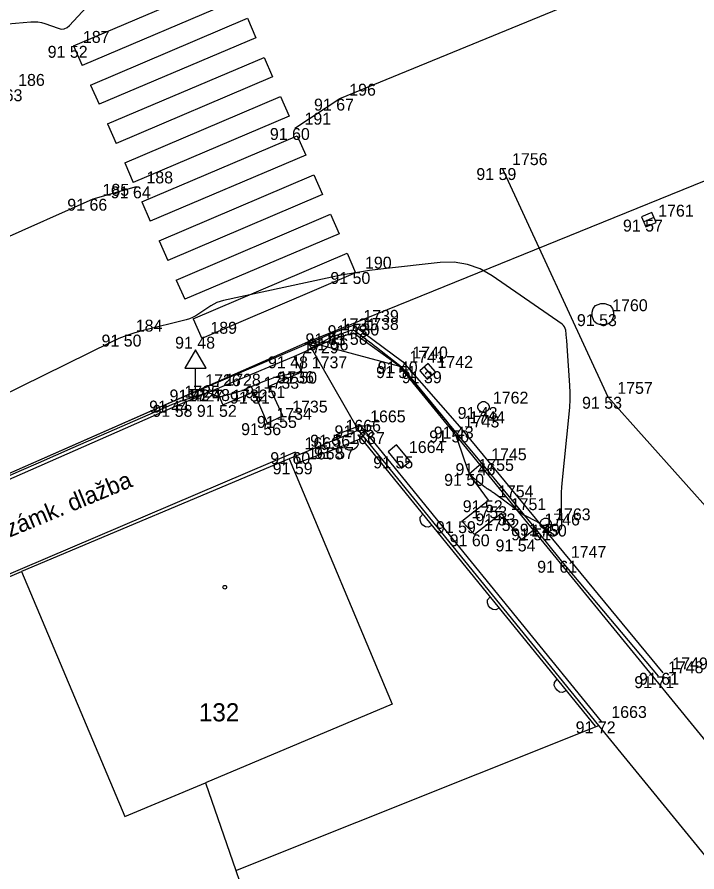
# Model space of a CAD drawing. Extents: x -711081 to -709338, y -1025122 to -1024092.
# Drawn here: x -710829.62 to -710813.67, y -1024973.61 to -1024953.55 of the extents above; entities that cross this region are included whole.
import ezdxf

# ---------------------------------------------------------------- set-up
doc = ezdxf.new("R2010")
doc.units = 0
for name, color, linetype in [('Ex_Minor Contours', 7, 'Continuous'), ('Z_body', 7, 'Continuous'), ('Z_body_cisla', 7, 'Continuous'), ('Z_body_vysky_redukovane', 7, 'Continuous'), ('Z_budova', 7, 'Continuous'), ('Z_dopravni_znacky', 7, 'Continuous'), ('Z_katastr_cisla_stavebni', 7, 'Continuous'), ('Z_katastr_hranice', 7, 'Continuous'), ('Z_katastr_vnitrni_kresba', 7, 'Continuous'), ('Z_katastr_znacky_budov', 7, 'Continuous'), ('Z_komunikace', 7, 'Continuous'), ('Z_komunikace_osa', 7, 'Continuous'), ('Z_obruba', 7, 'Continuous'), ('Z_pilire', 7, 'Continuous'), ('Z_ploty', 7, 'Continuous'), ('Z_ploty_znacky', 7, 'Continuous'), ('Z_popisy', 7, 'Continuous'), ('Z_rozhranni', 7, 'Continuous'), ('Z_site_kanalizace_znaky', 7, 'Continuous'), ('Z_site_vodovod_znaky', 7, 'Continuous'), ('Z_vdz12_prerusovana', 7, 'Continuous'), ('Z_vdz_prechod', 7, 'Continuous'), ('Z_vstupy', 7, 'Continuous')]:
    doc.layers.add(name, color=color, linetype=linetype)

# ---------------------------------------------------------------- blocks, each defined once
blk = doc.blocks.new('POINT_DISPLAY')
blk.add_line((0, 0), (0, 0))
blk = doc.blocks.new('Z666')
for p, q in [((-0.25, 0.13), (-0.25, -0.13)), ((0.25, 0.13), (-0.25, 0.13)), ((0.25, -0.13), (0.25, 0.13)), ((-0.25, -0.13), (0.25, -0.13))]:
    blk.add_line(p, q)
blk = doc.blocks.new('Z216')
for p, q in [((-0.17, 0), (-0.15, 0.1)), ((-0.15, 0.1), (-0.1, 0.15)), ((-0.1, 0.15), (-0.03, 0.17)), ((-0.03, 0.17), (0.03, 0.17)), ((0.03, 0.17), (0.1, 0.15)), ((0.1, 0.15), (0.15, 0.1)), ((0.15, 0.1), (0.17, 0))]:
    blk.add_line(p, q)
blk = doc.blocks.new('Z614')
for p, q in [((-0.13, 0.03), (-0.1, 0.08)), ((-0.13, -0.03), (-0.13, 0.03)), ((-0.1, 0.08), (-0.08, 0.1)), ((-0.08, 0.1), (-0.03, 0.13)), ((-0.03, 0.13), (0.03, 0.13)), ((0.03, 0.13), (0.08, 0.1)), ((0.08, 0.1), (0.1, 0.08)), ((0.1, 0.08), (0.13, 0.03)), ((0.13, 0.03), (0.13, -0.03)), ((-0.1, -0.08), (-0.13, -0.03)), ((-0.08, -0.1), (-0.1, -0.08)), ((-0.03, -0.13), (-0.08, -0.1)), ((0.03, -0.13), (-0.03, -0.13)), ((0.08, -0.1), (0.03, -0.13)), ((0.1, -0.08), (0.08, -0.1)), ((0.13, -0.03), (0.1, -0.08))]:
    blk.add_line(p, q)
blk = doc.blocks.new('Z620')
for p, q in [((-0.17, 0.2), (-0.05, 0.25)), ((-0.05, 0.25), (0.05, 0.25)), ((0.05, 0.25), (0.17, 0.2)), ((-0.25, 0.05), (-0.23, 0.13)), ((-0.25, -0.05), (-0.25, 0.05)), ((-0.23, 0.13), (-0.17, 0.2)), ((0.17, 0.2), (0.23, 0.13)), ((0.23, 0.13), (0.25, 0.05)), ((0.25, 0.05), (0.25, -0.05)), ((-0.2, -0.17), (-0.25, -0.05)), ((-0.13, -0.23), (-0.2, -0.17)), ((0.2, -0.17), (0.13, -0.23)), ((0.25, -0.05), (0.2, -0.17)), ((-0.05, -0.25), (-0.13, -0.23)), ((0.05, -0.25), (-0.05, -0.25)), ((0.13, -0.23), (0.05, -0.25))]:
    blk.add_line(p, q)
blk = doc.blocks.new('Z46260')
for p, q in [((0.13, 0.13), (-0.13, 0.13)), ((-0.13, 0.13), (-0.13, -0.13)), ((0.13, 0), (-0.13, 0)), ((0.13, -0.13), (0.13, 0.13)), ((-0.13, -0.13), (0.13, -0.13))]:
    blk.add_line(p, q)
blk = doc.blocks.new('Z527')
for p, q in [((0, 0.93), (-0.25, 0.5)), ((0.25, 0.5), (0, 0.93)), ((-0.25, 0.5), (0.25, 0.5)), ((0, 0), (0, 0.5)), ((-0.13, 0), (0.13, 0))]:
    blk.add_line(p, q)

msp = doc.modelspace()

# ---------------------------------------------------------------- linework, layer by layer
at = {"layer": 'Ex_Minor Contours'}
for points in [[(-710830.02, -1024953.722), (-710829.3, -1024953.657), (-710829.218, -1024953.654), (-710829.136, -1024953.659), (-710829.056, -1024953.674), (-710828.977, -1024953.697), (-710828.664, -1024953.808), (-710828.588, -1024953.825), (-710828.518, -1024953.819), (-710828.453, -1024953.791), (-710828.394, -1024953.741), (-710826.978, -1024952.211)], [(-710829.929, -1024964.363), (-710829.525, -1024964.185), (-710829.121, -1024964.008), (-710828.717, -1024963.831), (-710828.312, -1024963.654), (-710826.066, -1024962.672), (-710825.975, -1024962.633), (-710825.884, -1024962.598), (-710825.792, -1024962.564), (-710825.698, -1024962.533), (-710825.202, -1024962.375), (-710825.169, -1024962.368), (-710825.137, -1024962.366), (-710825.104, -1024962.371), (-710825.072, -1024962.382), (-710824.944, -1024962.437), (-710824.912, -1024962.448), (-710824.879, -1024962.453), (-710824.846, -1024962.453), (-710824.813, -1024962.446), (-710824.495, -1024962.356), (-710824.431, -1024962.337), (-710824.368, -1024962.316), (-710824.306, -1024962.293), (-710824.244, -1024962.268), (-710823.815, -1024962.088), (-710823.786, -1024962.076), (-710823.756, -1024962.064), (-710823.727, -1024962.053), (-710823.697, -1024962.042), (-710823.577, -1024961.998), (-710823.546, -1024961.988), (-710823.516, -1024961.979), (-710823.485, -1024961.971), (-710823.454, -1024961.965), (-710823.055, -1024961.891), (-710823.004, -1024961.875), (-710822.966, -1024961.846), (-710822.941, -1024961.806), (-710822.928, -1024961.754), (-710822.904, -1024961.521), (-710822.893, -1024961.467), (-710822.87, -1024961.42), (-710822.836, -1024961.381), (-710822.79, -1024961.349), (-710822.268, -1024961.065), (-710822.24, -1024961.05), (-710822.211, -1024961.038), (-710822.182, -1024961.027), (-710822.152, -1024961.017), (-710822.031, -1024960.982), (-710822, -1024960.973), (-710821.97, -1024960.964), (-710821.94, -1024960.954), (-710821.911, -1024960.943), (-710821.79, -1024960.899), (-710821.761, -1024960.892), (-710821.732, -1024960.892), (-710821.705, -1024960.9), (-710821.68, -1024960.916), (-710821.407, -1024961.128), (-710821.353, -1024961.169), (-710821.299, -1024961.211), (-710821.245, -1024961.253), (-710821.191, -1024961.295), (-710820.684, -1024961.691), (-710820.66, -1024961.711), (-710820.636, -1024961.732), (-710820.614, -1024961.754), (-710820.592, -1024961.777), (-710820.507, -1024961.871), (-710820.486, -1024961.894), (-710820.466, -1024961.918), (-710820.445, -1024961.942), (-710820.425, -1024961.966), (-710819.541, -1024963.042), (-710819.461, -1024963.149), (-710819.391, -1024963.262), (-710819.331, -1024963.38), (-710819.283, -1024963.505), (-710819.062, -1024964.147), (-710819.037, -1024964.206), (-710819.005, -1024964.26), (-710818.966, -1024964.309), (-710818.919, -1024964.353), (-710818.652, -1024964.571), (-710818.634, -1024964.585), (-710818.616, -1024964.599), (-710818.597, -1024964.611), (-710818.578, -1024964.624), (-710818.5, -1024964.671), (-710818.481, -1024964.683), (-710818.462, -1024964.695), (-710818.443, -1024964.708), (-710818.425, -1024964.721), (-710817.728, -1024965.239), (-710817.725, -1024965.241), (-710817.722, -1024965.243), (-710817.718, -1024965.245), (-710817.714, -1024965.246), (-710817.699, -1024965.249), (-710817.691, -1024965.252), (-710817.684, -1024965.255), (-710817.462, -1024965.369), (-710817.424, -1024965.389), (-710817.388, -1024965.412), (-710817.352, -1024965.436), (-710817.319, -1024965.462), (-710817.038, -1024965.693), (-710817.015, -1024965.707), (-710816.993, -1024965.71), (-710816.972, -1024965.702), (-710816.953, -1024965.683), (-710816.877, -1024965.586), (-710816.861, -1024965.561), (-710816.849, -1024965.534), (-710816.842, -1024965.506), (-710816.84, -1024965.476), (-710816.851, -1024964.906), (-710816.851, -1024964.8), (-710816.849, -1024964.695), (-710816.843, -1024964.59), (-710816.834, -1024964.485), (-710816.67, -1024962.87), (-710816.657, -1024962.701), (-710816.65, -1024962.532), (-710816.65, -1024962.362), (-710816.657, -1024962.193), (-710816.714, -1024961.266), (-710816.717, -1024961.22), (-710816.721, -1024961.174), (-710816.725, -1024961.128), (-710816.73, -1024961.082), (-710816.751, -1024960.899), (-710816.76, -1024960.855), (-710816.777, -1024960.817), (-710816.803, -1024960.783), (-710816.837, -1024960.755), (-710818.477, -1024959.618), (-710818.759, -1024959.456), (-710819.056, -1024959.35), (-710819.368, -1024959.302), (-710819.693, -1024959.31), (-710821.024, -1024959.457), (-710821.356, -1024959.498), (-710821.687, -1024959.547), (-710822.017, -1024959.605), (-710822.345, -1024959.672), (-710824.78, -1024960.198), (-710824.86, -1024960.219), (-710824.937, -1024960.248), (-710825.011, -1024960.284), (-710825.082, -1024960.327), (-710825.36, -1024960.515), (-710825.431, -1024960.559), (-710825.505, -1024960.595), (-710825.582, -1024960.626), (-710825.661, -1024960.649), (-710826.67, -1024960.902), (-710826.863, -1024960.956), (-710827.053, -1024961.02), (-710827.239, -1024961.094), (-710827.421, -1024961.178), (-710834.824, -1024964.828)]]:
    msp.add_lwpolyline(points, dxfattribs=at)
at = {"layer": 'Z_budova'}
for p, q in [((-710823.1, -1024963.76), (-710834.55, -1024968.64)), ((-710823.02, -1024964), (-710823.1, -1024963.76))]:
    msp.add_line(p, q, dxfattribs=at)
at = {"layer": 'Z_katastr_hranice'}
for p, q in [((-710822.8, -1024961.17), (-710811.82, -1024956.71)), ((-710835.15, -1024966.61), (-710822.8, -1024961.17)), ((-710821.61, -1024963.24), (-710822.8, -1024961.17)), ((-710821.61, -1024963.24), (-710823.24, -1024963.92)), ((-710815.97, -1024970.18), (-710821.61, -1024963.24)), ((-710823.24, -1024963.92), (-710829.52, -1024966.56)), ((-710834.54, -1024968.72), (-710829.52, -1024966.56)), ((-710829.52, -1024966.56), (-710827.1, -1024972.31)), ((-710824.49, -1024973.58), (-710815.97, -1024970.18)), ((-710811.22, -1024976), (-710815.97, -1024970.18)), ((-710827.1, -1024972.31), (-710825.2, -1024971.52)), ((-710825.2, -1024971.52), (-710824.49, -1024973.58)), ((-710824.49, -1024973.58), (-710819.99, -1024986.65))]:
    msp.add_line(p, q, dxfattribs=at)
at = {"layer": 'Z_katastr_vnitrni_kresba'}
for p, q in [((-710820.64, -1024961.75), (-710822.8, -1024961.17)), ((-710781.895, -1025009.235), (-710820.64, -1024961.75)), ((-710823.24, -1024963.92), (-710820.82, -1024969.68)), ((-710820.82, -1024969.68), (-710825.2, -1024971.52))]:
    msp.add_line(p, q, dxfattribs=at)
at = {"layer": 'Z_katastr_znacky_budov'}
msp.add_circle((-710824.752, -1024966.93), 0.0437, dxfattribs=at)
at = {"layer": 'Z_komunikace'}
for p, q in [((-710822.25, -1024960.97), (-710821.73, -1024960.78)), ((-710821.73, -1024960.78), (-710820.58, -1024961.63)), ((-710825.92, -1024962.55), (-710822.25, -1024960.97)), ((-710820.58, -1024961.63), (-710819.24, -1024963.16)), ((-710835.07, -1024966.56), (-710825.92, -1024962.55)), ((-710819.24, -1024963.16), (-710814.47, -1024968.94))]:
    msp.add_line(p, q, dxfattribs=at)
at = {"layer": 'Z_komunikace_osa'}
for p, q in [((-710823.11, -1024956.15), (-710822.05, -1024955.46)), ((-710818.24, -1024957.09), (-710815.76, -1024962.46)), ((-710827.84, -1024957.81), (-710826.82, -1024957.52)), ((-710836.8, -1024961.81), (-710827.84, -1024957.81)), ((-710815.76, -1024962.46), (-710811.89, -1024966.8))]:
    msp.add_line(p, q, dxfattribs=at)
at = {"layer": 'Z_obruba'}
for p, q in [((-710823.13, -1024961.51), (-710822.18, -1024961.09)), ((-710822.18, -1024961.09), (-710821.73, -1024960.96)), ((-710821.73, -1024960.96), (-710820.64, -1024961.74)), ((-710824.96, -1024962.28), (-710823.13, -1024961.51)), ((-710820.64, -1024961.74), (-710819.37, -1024963.25)), ((-710825.84, -1024962.65), (-710824.96, -1024962.28)), ((-710834.99, -1024966.68), (-710825.84, -1024962.65)), ((-710819.37, -1024963.25), (-710818.73, -1024964.02)), ((-710818.73, -1024964.02), (-710817.47, -1024965.55)), ((-710817.47, -1024965.55), (-710816.86, -1024966.31)), ((-710816.86, -1024966.31), (-710814.58, -1024969.02))]:
    msp.add_line(p, q, dxfattribs=at)
at = {"layer": 'Z_ploty'}
for p, q in [((-710821.57, -1024963.13), (-710822.14, -1024963.35)), ((-710815.91, -1024970.08), (-710821.57, -1024963.13)), ((-710822.14, -1024963.35), (-710822.05, -1024963.64)), ((-710821.54, -1024963.44), (-710822.05, -1024963.64)), ((-710816.05, -1024970.19), (-710821.54, -1024963.44))]:
    msp.add_line(p, q, dxfattribs=at)
at = {"layer": 'Z_rozhranni'}
for p, q in [((-710823.13, -1024961.51), (-710822.94, -1024961.87)), ((-710823.71, -1024962.21), (-710822.94, -1024961.87)), ((-710824.96, -1024962.28), (-710824.8, -1024962.65)), ((-710824.8, -1024962.65), (-710824.07, -1024962.34)), ((-710824.07, -1024962.34), (-710823.76, -1024963.08)), ((-710823.39, -1024962.91), (-710823.71, -1024962.21)), ((-710823.76, -1024963.08), (-710823.39, -1024962.91)), ((-710819.02, -1024964.27), (-710818.73, -1024964.02)), ((-710818.56, -1024964.89), (-710819.02, -1024964.27)), ((-710819.19, -1024965.38), (-710818.56, -1024964.89)), ((-710818.26, -1024965.2), (-710818.89, -1024965.69)), ((-710817.79, -1024965.81), (-710818.26, -1024965.2)), ((-710818.89, -1024965.69), (-710819.19, -1024965.38)), ((-710817.79, -1024965.81), (-710817.47, -1024965.55))]:
    msp.add_line(p, q, dxfattribs=at)
at = {"layer": 'Z_vdz12_prerusovana'}
msp.add_line((-710822.05, -1024955.46), (-710810.93, -1024950.88), dxfattribs=at)
at = {"layer": 'Z_vdz_prechod'}
for p, q in [((-710828.3, -1024954.22), (-710824.61, -1024952.65)), ((-710824.41, -1024953.11), (-710828.1, -1024954.68)), ((-710827.9, -1024955.14), (-710824.22, -1024953.57)), ((-710824.22, -1024953.57), (-710824.02, -1024954.03)), ((-710824.02, -1024954.03), (-710827.7, -1024955.59)), ((-710828.3, -1024954.22), (-710828.1, -1024954.68)), ((-710827.5, -1024956.05), (-710823.83, -1024954.49)), ((-710823.83, -1024954.49), (-710823.63, -1024954.95)), ((-710823.63, -1024954.95), (-710827.3, -1024956.51)), ((-710827.9, -1024955.14), (-710827.7, -1024955.59)), ((-710827.1, -1024956.97), (-710823.44, -1024955.41)), ((-710823.44, -1024955.41), (-710823.24, -1024955.87)), ((-710823.24, -1024955.87), (-710826.9, -1024957.43)), ((-710827.5, -1024956.05), (-710827.3, -1024956.51)), ((-710826.7, -1024957.88), (-710823.05, -1024956.33)), ((-710823.05, -1024956.33), (-710822.85, -1024956.79)), ((-710822.85, -1024956.79), (-710826.5, -1024958.34)), ((-710827.1, -1024956.97), (-710826.9, -1024957.43)), ((-710826.29, -1024958.8), (-710822.66, -1024957.25)), ((-710822.66, -1024957.25), (-710822.46, -1024957.71)), ((-710822.46, -1024957.71), (-710826.09, -1024959.26)), ((-710826.7, -1024957.88), (-710826.5, -1024958.34)), ((-710825.89, -1024959.72), (-710822.27, -1024958.17)), ((-710822.27, -1024958.17), (-710822.07, -1024958.63)), ((-710822.07, -1024958.63), (-710825.69, -1024960.17)), ((-710826.29, -1024958.8), (-710826.09, -1024959.26)), ((-710825.49, -1024960.63), (-710821.88, -1024959.09)), ((-710821.88, -1024959.09), (-710821.68, -1024959.55)), ((-710821.68, -1024959.55), (-710825.29, -1024961.09)), ((-710825.89, -1024959.72), (-710825.69, -1024960.17)), ((-710825.49, -1024960.63), (-710825.29, -1024961.09))]:
    msp.add_line(p, q, dxfattribs=at)
at = {"layer": 'Z_vstupy'}
msp.add_line((-710823.02, -1024964), (-710822.05, -1024963.64), dxfattribs=at)

# ---------------------------------------------------------------- block references
at = {"layer": 'Z_body'}
for p in [(-710828.3, -1024954.22), (-710822.05, -1024955.46), (-710823.11, -1024956.15), (-710818.24, -1024957.09), (-710826.82, -1024957.52), (-710827.84, -1024957.81), (-710814.8, -1024958.3), (-710821.69, -1024959.53), (-710815.88, -1024960.52), (-710821.73, -1024960.78), (-710827.06, -1024961), (-710825.31, -1024961.05), (-710822.25, -1024960.97), (-710822.18, -1024961.09), (-710821.73, -1024960.96), (-710823.13, -1024961.51), (-710820.64, -1024961.74), (-710820.58, -1024961.63), (-710822.94, -1024961.87), (-710819.99, -1024961.86), (-710825.44, -1024962.29), (-710824.96, -1024962.28), (-710824.07, -1024962.34), (-710823.71, -1024962.21), (-710825.92, -1024962.55), (-710815.76, -1024962.46), (-710825.84, -1024962.65), (-710824.8, -1024962.65), (-710818.68, -1024962.7), (-710823.39, -1024962.91), (-710823.76, -1024963.08), (-710821.57, -1024963.13), (-710819.24, -1024963.16), (-710822.14, -1024963.35), (-710819.37, -1024963.25), (-710823.1, -1024963.76), (-710822.05, -1024963.64), (-710820.66, -1024963.86), (-710823.02, -1024964), (-710818.73, -1024964.02), (-710819.02, -1024964.27), (-710818.56, -1024964.89), (-710818.26, -1024965.2), (-710819.19, -1024965.38), (-710817.47, -1024965.55), (-710817.22, -1024965.44), (-710818.89, -1024965.69), (-710817.79, -1024965.81), (-710816.86, -1024966.31), (-710814.47, -1024968.94), (-710814.58, -1024969.02), (-710815.91, -1024970.08)]:
    msp.add_blockref('POINT_DISPLAY', p, dxfattribs=at)
at = {"layer": 'Z_dopravni_znacky'}
msp.add_blockref('Z527', (-710825.44, -1024962.29), dxfattribs=at)
at = {"layer": 'Z_pilire', "rotation": -50.399999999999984}
msp.add_blockref('Z666', (-710820.66, -1024963.86), dxfattribs=at)
at = {"layer": 'Z_ploty_znacky'}
for p, rotation in [((-710821.8, -1024963.54), -158.9), ((-710819.99, -1024965.34), 129.2), ((-710818.41, -1024967.28), 129.2), ((-710816.84, -1024969.22), 129.2)]:
    msp.add_blockref('Z216', p, dxfattribs=dict(at, rotation=rotation))
at = {"layer": 'Z_site_kanalizace_znaky'}
for p, rotation in [((-710814.8, -1024958.3), 23.399999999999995), ((-710819.99, -1024961.86), 131.4)]:
    msp.add_blockref('Z46260', p, dxfattribs=dict(at, rotation=rotation))
msp.add_blockref('Z620', (-710815.88, -1024960.52), dxfattribs=at)
at = {"layer": 'Z_site_vodovod_znaky'}
for p in [(-710818.68, -1024962.7), (-710817.22, -1024965.44)]:
    msp.add_blockref('Z614', p, dxfattribs=at)

# ---------------------------------------------------------------- texts
at = {"layer": 'Z_body_cisla'}
for s, p in [('187', (-710828.08, -1024954.15)), ('186', (-710829.6, -1024955.16)), ('196', (-710821.83, -1024955.39)), ('191', (-710822.88, -1024956.07)), ('1756', (-710818.01, -1024957.02)), ('188', (-710826.59, -1024957.45)), ('185', (-710827.62, -1024957.74)), ('1761', (-710814.58, -1024958.23)), ('190', (-710821.46, -1024959.45)), ('1760', (-710815.66, -1024960.45)), ('1739', (-710821.5, -1024960.7)), ('184', (-710826.84, -1024960.93)), ('189', (-710825.09, -1024960.98)), ('1731', (-710822.03, -1024960.9)), ('1730', (-710821.96, -1024961.02)), ('1738', (-710821.5, -1024960.89)), ('1729', (-710822.91, -1024961.44)), ('1740', (-710820.35, -1024961.56)), ('1737', (-710822.71, -1024961.79)), ('1741', (-710820.42, -1024961.66)), ('1742', (-710819.76, -1024961.78)), ('1726', (-710825.21, -1024962.21)), ('1728', (-710824.74, -1024962.2)), ('1736', (-710823.49, -1024962.14)), ('1733', (-710823.84, -1024962.27)), ('1757', (-710815.54, -1024962.39)), ('1725', (-710825.7, -1024962.48)), ('1727', (-710825.62, -1024962.57)), ('1732', (-710824.58, -1024962.57)), ('1762', (-710818.46, -1024962.62)), ('1735', (-710823.17, -1024962.83)), ('1734', (-710823.54, -1024963)), ('1665', (-710821.34, -1024963.06)), ('1743', (-710819.14, -1024963.18)), ('1744', (-710819.01, -1024963.08)), ('1666', (-710821.92, -1024963.28)), ('1667', (-710821.83, -1024963.57)), ('1669', (-710822.88, -1024963.69)), ('1664', (-710820.43, -1024963.78)), ('1668', (-710822.8, -1024963.93)), ('1745', (-710818.5, -1024963.95)), ('1755', (-710818.8, -1024964.2)), ('1754', (-710818.34, -1024964.82)), ('1751', (-710818.04, -1024965.12)), ('1753', (-710818.96, -1024965.31)), ('1763', (-710817, -1024965.36)), ('1752', (-710818.67, -1024965.61)), ('1746', (-710817.25, -1024965.48)), ('1750', (-710817.56, -1024965.74)), ('1747', (-710816.63, -1024966.24)), ('1749', (-710814.25, -1024968.86)), ('1748', (-710814.35, -1024968.95)), ('1663', (-710815.68, -1024970))]:
    msp.add_text(s, height=0.28, dxfattribs=at).set_placement(p)
at = {"layer": 'Z_body_vysky_redukovane'}
for s, p in [('91 52', (-710828.907, -1024954.5)), ('91 63', (-710830.437, -1024955.52)), ('91 67', (-710822.657, -1024955.74)), ('91 60', (-710823.693, -1024956.43)), ('91 59', (-710818.847, -1024957.37)), ('91 64', (-710827.427, -1024957.8)), ('91 66', (-710828.447, -1024958.09)), ('91 57', (-710815.407, -1024958.58)), ('91 50', (-710822.273, -1024959.81)), ('91 53', (-710816.487, -1024960.8)), ('91 43', (-710822.337, -1024961.06)), ('91 50', (-710827.643, -1024961.28)), ('91 48', (-710825.917, -1024961.33)), ('91 43', (-710822.857, -1024961.25)), ('91 56', (-710822.787, -1024961.37)), ('91 56', (-710822.337, -1024961.24)), ('91 48', (-710823.737, -1024961.79)), ('91 51', (-710821.2, -1024962.02)), ('91 40', (-710821.163, -1024961.91)), ('91 50', (-710823.523, -1024962.15)), ('91 39', (-710820.597, -1024962.14)), ('91 42', (-710826.047, -1024962.57)), ('91 48', (-710825.567, -1024962.56)), ('91 51', (-710824.63, -1024962.62)), ('91 51', (-710824.27, -1024962.49)), ('91 44', (-710826.527, -1024962.83)), ('91 53', (-710816.367, -1024962.74)), ('91 58', (-710826.447, -1024962.93)), ('91 52', (-710825.407, -1024962.93)), ('91 43', (-710819.287, -1024962.98)), ('91 55', (-710823.997, -1024963.19)), ('91 56', (-710824.367, -1024963.36)), ('91 55', (-710822.177, -1024963.41)), ('91 43', (-710819.847, -1024963.44)), ('91 56', (-710822.747, -1024963.63)), ('91 50', (-710819.953, -1024963.53)), ('91 60', (-710823.683, -1024964.04)), ('91 57', (-710822.657, -1024963.92)), ('91 55', (-710821.267, -1024964.14)), ('91 59', (-710823.627, -1024964.28)), ('91 46', (-710819.337, -1024964.3)), ('91 50', (-710819.603, -1024964.55)), ('91 52', (-710819.167, -1024965.17)), ('91 53', (-710818.867, -1024965.48)), ('91 59', (-710819.797, -1024965.66)), ('91 51', (-710818.03, -1024965.83)), ('91 49', (-710817.827, -1024965.72)), ('91 60', (-710819.473, -1024965.97)), ('91 54', (-710818.397, -1024966.09)), ('91 61', (-710817.42, -1024966.59)), ('91 61', (-710815.03, -1024969.22)), ('91 71', (-710815.14, -1024969.3)), ('91 72', (-710816.517, -1024970.36))]:
    msp.add_text(s, height=0.28, dxfattribs=at).set_placement(p)
at = {"layer": 'Z_katastr_cisla_stavebni'}
msp.add_text('132', height=0.425, dxfattribs=at).set_placement((-710825.359, -1024970.08))
at = {"layer": 'Z_popisy'}
msp.add_text('Chodník - zámk. dlažba', height=0.4, rotation=22.5, dxfattribs=at).set_placement((-710832.08, -1024966.71))

doc.saveas('drawing.dxf')
